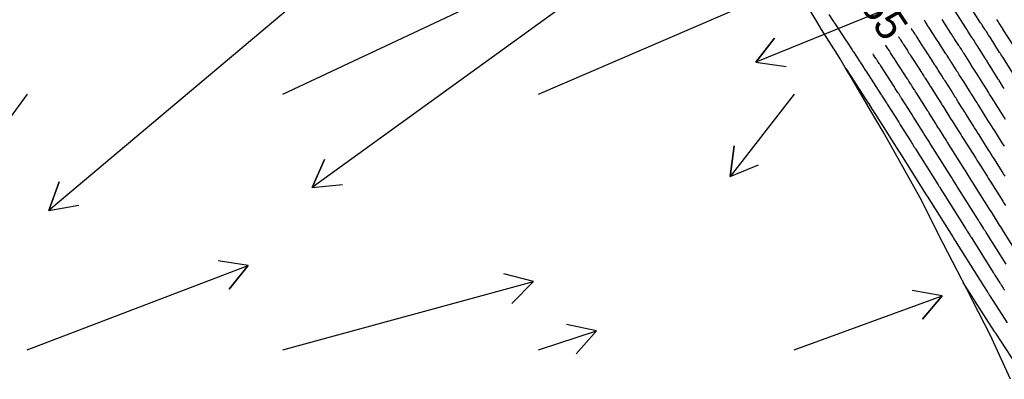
# Model space of a CAD drawing. Extents: x 954385 to 988206, y 1868364 to 1924553.
# Drawn here: x 955805.6 to 955998.2, y 1922613.1 to 1922683.5 of the extents above; entities that cross this region are included whole.
import ezdxf

# ---------------------------------------------------------------- set-up
doc = ezdxf.new("R2010")
doc.units = 0
for name, color, linetype in [('Ex_Contour Labels', 7, 'Continuous'), ('Ex_Major Contours', 7, 'Continuous'), ('Ex_Minor Contours', 7, 'Continuous'), ('Perimeter', 7, 'Continuous'), ('Slopes', 7, 'Continuous')]:
    doc.layers.add(name, color=color, linetype=linetype)

msp = doc.modelspace()

# ---------------------------------------------------------------- linework, layer by layer
at = {"layer": 'Ex_Major Contours'}
for points in [[(955999.89, 1922673.04), (955998.05, 1922675.97), (955998.05, 1922675.97), (955997.61, 1922676.66), (955997.54, 1922676.77), (955997.47, 1922676.89), (955997.4, 1922677), (955997.32, 1922677.12), (955995.44, 1922680.08), (955995.42, 1922680.12), (955995.4, 1922680.15), (955995.38, 1922680.19), (955995.35, 1922680.22), (955995.24, 1922680.4), (955995.17, 1922680.51), (955994.74, 1922681.18), (955994.66, 1922681.3), (955994.58, 1922681.43), (955994.5, 1922681.55), (955994.42, 1922681.67), (955994, 1922682.34), (955993.9, 1922682.49), (955993.8, 1922682.64), (955993.7, 1922682.79), (955993.6, 1922682.94), (955991.13, 1922686.79)], [(955977.54, 1922680.17), (955977.55, 1922680.15), (955977.59, 1922680.09), (955977.63, 1922680.04), (955977.77, 1922679.82), (955977.84, 1922679.71), (955977.91, 1922679.6), (955978.24, 1922679.09), (955978.31, 1922678.98), (955978.38, 1922678.88), (955978.45, 1922678.78), (955978.51, 1922678.67), (955979.29, 1922677.47), (955979.44, 1922677.23), (955979.59, 1922677), (955979.74, 1922676.76), (955979.9, 1922676.53), (955981.76, 1922673.63), (955981.8, 1922673.58), (955981.84, 1922673.52), (955981.87, 1922673.47), (955981.91, 1922673.41), (955982.09, 1922673.13), (955982.16, 1922673.02), (955982.19, 1922672.96), (955982.51, 1922672.47), (955982.57, 1922672.37), (955982.64, 1922672.27), (955982.7, 1922672.17), (955982.77, 1922672.06), (955983.34, 1922671.16), (955983.46, 1922670.97), (955983.58, 1922670.79), (955983.69, 1922670.6), (955983.81, 1922670.42), (955985.26, 1922668.14), (955985.26, 1922668.14), (955985.93, 1922667.06), (955986.05, 1922666.88), (955986.16, 1922666.71), (955986.27, 1922666.53), (955986.38, 1922666.35), (955987.4, 1922664.74), (955987.6, 1922664.41), (955987.81, 1922664.08), (955988.01, 1922663.76), (955988.22, 1922663.43), (955989.24, 1922661.81), (955989.48, 1922661.43), (955989.72, 1922661.05), (955989.96, 1922660.67), (955990.2, 1922660.29), (955992.64, 1922656.4), (955992.89, 1922656.01), (955993.13, 1922655.62), (955993.38, 1922655.23), (955993.63, 1922654.84), (955994.61, 1922653.27), (955994.86, 1922652.88), (955995.1, 1922652.49), (955995.35, 1922652.1), (955995.59, 1922651.71), (955997.94, 1922647.98), (955998.2, 1922647.57), (955998.46, 1922647.16)], [(956001.61, 1922614.48), (955996.55, 1922622.15), (955996.41, 1922622.37), (955996.39, 1922622.4), (955996.37, 1922622.43), (955996.35, 1922622.46), (955996.33, 1922622.49), (955992.46, 1922628.53), (955992.41, 1922628.6), (955992.4, 1922628.62), (955990.99, 1922630.86), (955990.21, 1922632.1)]]:
    msp.add_lwpolyline(points, dxfattribs=at)
at = {"layer": 'Ex_Minor Contours'}
for points in [[(955998.24, 1922670.04), (955998.04, 1922670.35), (955997.85, 1922670.66), (955997.45, 1922671.28), (955997.36, 1922671.44), (955997.26, 1922671.6), (955997.16, 1922671.75), (955997.06, 1922671.91), (955995.49, 1922674.4), (955995.49, 1922674.4), (955994.89, 1922675.35), (955994.79, 1922675.51), (955994.69, 1922675.67), (955994.59, 1922675.83), (955994.49, 1922675.98), (955992.91, 1922678.48), (955992.88, 1922678.53), (955992.85, 1922678.58), (955992.82, 1922678.62), (955992.79, 1922678.67), (955992.63, 1922678.91), (955992.54, 1922679.06), (955992.18, 1922679.62), (955992.1, 1922679.73), (955992.03, 1922679.84), (955991.96, 1922679.95), (955991.89, 1922680.06), (955991.23, 1922681.1), (955991.09, 1922681.3), (955990.96, 1922681.51), (955990.82, 1922681.72), (955990.69, 1922681.93), (955988.6, 1922685.16)], [(955963.93, 1922684.51), (955964.79, 1922683.21), (955964.82, 1922683.17), (955964.84, 1922683.13), (955964.87, 1922683.09), (955964.89, 1922683.05), (955965, 1922682.9), (955965.05, 1922682.82), (955965.1, 1922682.75), (955967.29, 1922679.4), (955967.32, 1922679.37), (955967.35, 1922679.32), (955967.35, 1922679.31), (955968.45, 1922677.64), (955968.5, 1922677.56), (955968.57, 1922677.46), (955968.6, 1922677.42), (955968.61, 1922677.4), (955968.68, 1922677.28), (955968.73, 1922677.21), (955969.92, 1922675.38), (955969.96, 1922675.32), (955970.03, 1922675.21), (955970.68, 1922674.21), (955970.72, 1922674.15), (955970.76, 1922674.09), (955970.8, 1922674.03), (955970.84, 1922673.97), (955971.03, 1922673.67), (955971.11, 1922673.55), (955971.15, 1922673.49), (955974.17, 1922668.81), (955974.2, 1922668.76), (955974.28, 1922668.63), (955974.92, 1922667.64), (955974.95, 1922667.59), (955974.98, 1922667.53), (955975.02, 1922667.48), (955975.05, 1922667.43), (955975.18, 1922667.23), (955975.24, 1922667.13), (955975.31, 1922667.02), (955977.58, 1922663.44), (955977.8, 1922663.09), (955977.9, 1922662.94), (955979.99, 1922659.61), (955980.13, 1922659.39), (955980.27, 1922659.16), (955980.56, 1922658.71), (955980.63, 1922658.6), (955980.7, 1922658.49), (955980.77, 1922658.38), (955980.84, 1922658.27), (955985.3, 1922651.18), (955985.38, 1922651.05), (955985.46, 1922650.92), (955985.54, 1922650.8), (955985.62, 1922650.67), (955986.01, 1922650.04), (955986.25, 1922649.66), (955990.59, 1922642.76), (955990.69, 1922642.61), (955990.78, 1922642.46), (955990.88, 1922642.31), (955990.97, 1922642.16), (955991.35, 1922641.55), (955991.45, 1922641.4), (955991.54, 1922641.25), (955991.64, 1922641.1), (955991.73, 1922640.95), (955996.05, 1922634.08), (955996.17, 1922633.9), (955996.31, 1922633.67), (955996.4, 1922633.53), (955997.36, 1922632), (955997.44, 1922631.87), (955997.53, 1922631.74), (955997.61, 1922631.61), (955997.69, 1922631.48), (955998.03, 1922630.96), (955998.11, 1922630.83), (955998.2, 1922630.7), (955998.28, 1922630.57)], [(955998.25, 1922658.75), (955997.94, 1922659.25), (955997.62, 1922659.75), (955996.37, 1922661.75), (955996.05, 1922662.25), (955995.74, 1922662.75), (955995.42, 1922663.25), (955995.11, 1922663.75), (955993.23, 1922666.73), (955993.08, 1922666.97), (955992.93, 1922667.22), (955992.77, 1922667.46), (955992.62, 1922667.7), (955992.01, 1922668.67), (955991.86, 1922668.91), (955991.71, 1922669.15), (955991.56, 1922669.39), (955991.4, 1922669.63), (955990.37, 1922671.27), (955990.37, 1922671.27), (955989.44, 1922672.74), (955989.29, 1922672.98), (955989.13, 1922673.23), (955988.98, 1922673.47), (955988.82, 1922673.72), (955987.84, 1922675.27), (955987.79, 1922675.35), (955987.74, 1922675.42), (955987.7, 1922675.5), (955987.65, 1922675.57), (955987.46, 1922675.87), (955987.36, 1922676.02), (955987.27, 1922676.17), (955987.04, 1922676.52), (955986.99, 1922676.6), (955986.93, 1922676.68), (955986.88, 1922676.77), (955986.83, 1922676.85), (955985.69, 1922678.61), (955985.48, 1922678.93), (955985.28, 1922679.25), (955985.07, 1922679.58), (955984.86, 1922679.9), (955983.56, 1922681.92), (955983.51, 1922681.99), (955983.46, 1922682.07), (955983.41, 1922682.15), (955983.36, 1922682.22), (955983.16, 1922682.53), (955983.11, 1922682.61), (955983.06, 1922682.68), (955983.01, 1922682.76), (955982.96, 1922682.84), (955982.74, 1922683.18), (955982.68, 1922683.27), (955982.63, 1922683.35), (955982.58, 1922683.43), (955982.55, 1922683.46)], [(955998.49, 1922664.01), (955998.23, 1922664.42), (955995.74, 1922668.38), (955995.61, 1922668.58), (955995.49, 1922668.78), (955995.36, 1922668.98), (955995.23, 1922669.18), (955994.73, 1922669.98), (955994.61, 1922670.17), (955994.48, 1922670.37), (955994.36, 1922670.57), (955994.23, 1922670.77), (955992.93, 1922672.84), (955992.93, 1922672.84), (955992.17, 1922674.04), (955992.04, 1922674.25), (955991.91, 1922674.45), (955991.78, 1922674.65), (955991.66, 1922674.85), (955990.37, 1922676.88), (955990.33, 1922676.94), (955990.3, 1922677), (955990.26, 1922677.06), (955990.22, 1922677.12), (955990.06, 1922677.37), (955989.98, 1922677.49), (955989.9, 1922677.61), (955989.61, 1922678.07), (955989.55, 1922678.17), (955989.48, 1922678.26), (955989.42, 1922678.36), (955989.36, 1922678.46), (955988.46, 1922679.85), (955988.29, 1922680.12), (955988.12, 1922680.38), (955987.95, 1922680.65), (955987.77, 1922680.91), (955986.08, 1922683.54)], [(956000.16, 1922678.25), (955997.98, 1922681.69), (955997.95, 1922681.73), (955997.92, 1922681.78), (955997.82, 1922681.93), (955997.81, 1922681.95), (955997.26, 1922682.82), (955997.19, 1922682.91), (955997.13, 1922683.01), (955997.07, 1922683.1), (955997.01, 1922683.2), (955996.76, 1922683.58)], [(955998.41, 1922652.87), (955998.11, 1922653.35), (955997.8, 1922653.83), (955997.5, 1922654.31), (955996.3, 1922656.23), (955995.99, 1922656.71), (955995.69, 1922657.19), (955995.39, 1922657.67), (955995.09, 1922658.14), (955993.32, 1922660.96), (955993.02, 1922661.43), (955992.73, 1922661.9), (955992.43, 1922662.37), (955992.14, 1922662.84), (955990.73, 1922665.08), (955990.55, 1922665.37), (955990.37, 1922665.65), (955990.19, 1922665.93), (955990.01, 1922666.22), (955989.21, 1922667.48), (955989.07, 1922667.71), (955988.93, 1922667.93), (955988.79, 1922668.15), (955988.65, 1922668.37), (955987.82, 1922669.7), (955987.82, 1922669.71), (955986.65, 1922671.55), (955986.5, 1922671.78), (955986.36, 1922672.01), (955986.21, 1922672.24), (955986.06, 1922672.47), (955985.3, 1922673.67), (955985.25, 1922673.76), (955985.19, 1922673.84), (955985.14, 1922673.93), (955985.08, 1922674.02), (955984.83, 1922674.41), (955984.74, 1922674.55), (955984.65, 1922674.68), (955984.47, 1922674.96), (955984.43, 1922675.03), (955984.38, 1922675.1), (955984.34, 1922675.17), (955984.3, 1922675.24), (955982.81, 1922677.54), (955982.62, 1922677.83), (955982.43, 1922678.13), (955982.24, 1922678.42), (955982.05, 1922678.71), (955981.04, 1922680.3), (955980.98, 1922680.39), (955980.92, 1922680.48), (955980.86, 1922680.57), (955980.8, 1922680.66), (955980.54, 1922681.06), (955980.5, 1922681.13), (955980.45, 1922681.19), (955980.41, 1922681.26), (955980.36, 1922681.33), (955980.18, 1922681.61), (955980.14, 1922681.68), (955980.09, 1922681.75), (955980.05, 1922681.82)], [(956001.11, 1922637.31), (955997.93, 1922642.36), (955997.73, 1922642.68), (955997.53, 1922643), (955997.32, 1922643.33), (955997.12, 1922643.65), (955996.31, 1922644.94), (955996.1, 1922645.27), (955995.9, 1922645.59), (955995.7, 1922645.91), (955995.49, 1922646.24), (955992.48, 1922651.03), (955992.29, 1922651.33), (955992.1, 1922651.63), (955991.91, 1922651.93), (955991.72, 1922652.24), (955990.96, 1922653.45), (955990.76, 1922653.75), (955990.57, 1922654.05), (955990.38, 1922654.36), (955990.19, 1922654.66), (955987.08, 1922659.61), (955986.9, 1922659.9), (955986.71, 1922660.19), (955986.53, 1922660.48), (955986.35, 1922660.78), (955985.62, 1922661.94), (955985.43, 1922662.23), (955985.25, 1922662.52), (955985.07, 1922662.81), (955984.88, 1922663.1), (955983.56, 1922665.21), (955983.47, 1922665.35), (955983.38, 1922665.48), (955983.3, 1922665.62), (955983.21, 1922665.76), (955982.7, 1922666.57), (955982.7, 1922666.57), (955980.98, 1922669.29), (955980.89, 1922669.43), (955980.8, 1922669.57), (955980.71, 1922669.71), (955980.62, 1922669.85), (955980.23, 1922670.46), (955980.16, 1922670.58), (955980.09, 1922670.69), (955980.01, 1922670.8), (955979.94, 1922670.92), (955979.56, 1922671.52), (955979.48, 1922671.64), (955979.34, 1922671.86), (955979.31, 1922671.9), (955979.29, 1922671.94), (955979.26, 1922671.98), (955979.23, 1922672.02), (955976.98, 1922675.52), (955976.86, 1922675.69), (955976.75, 1922675.87), (955976.64, 1922676.05), (955976.52, 1922676.22), (955975.99, 1922677.05), (955975.91, 1922677.17), (955975.84, 1922677.28), (955975.76, 1922677.4), (955975.69, 1922677.52), (955975.29, 1922678.13), (955975.23, 1922678.22), (955975.18, 1922678.3), (955975.07, 1922678.47), (955975.04, 1922678.51), (955975.04, 1922678.52)], [(955998.58, 1922635.7), (955994.83, 1922641.65), (955994.68, 1922641.89), (955994.53, 1922642.13), (955994.39, 1922642.36), (955994.24, 1922642.6), (955993.64, 1922643.55), (955993.49, 1922643.79), (955993.34, 1922644.02), (955993.19, 1922644.26), (955993.04, 1922644.5), (955989.37, 1922650.34), (955989.1, 1922650.77), (955988.83, 1922651.2), (955988.29, 1922652.06), (955988.15, 1922652.27), (955988.02, 1922652.49), (955987.88, 1922652.7), (955987.75, 1922652.92), (955983.96, 1922658.94), (955983.83, 1922659.14), (955983.7, 1922659.34), (955983.58, 1922659.54), (955983.45, 1922659.74), (955982.94, 1922660.55), (955982.82, 1922660.75), (955982.69, 1922660.95), (955982.56, 1922661.15), (955982.44, 1922661.36), (955980.73, 1922664.07), (955980.61, 1922664.26), (955980.49, 1922664.45), (955980.14, 1922665.01), (955978.14, 1922668.15), (955978.08, 1922668.25), (955978.02, 1922668.35), (955977.96, 1922668.44), (955977.9, 1922668.54), (955977.66, 1922668.92), (955977.6, 1922669.02), (955977.54, 1922669.11), (955977.47, 1922669.21), (955977.41, 1922669.3), (955976.92, 1922670.07), (955976.85, 1922670.19), (955976.77, 1922670.3), (955976.74, 1922670.36), (955976.7, 1922670.42), (955974.06, 1922674.5), (955973.99, 1922674.62), (955973.91, 1922674.74), (955973.83, 1922674.86), (955973.76, 1922674.98), (955973.45, 1922675.45), (955973.37, 1922675.57), (955973.3, 1922675.69), (955973.22, 1922675.81), (955973.14, 1922675.92), (955972.66, 1922676.67), (955972.6, 1922676.76), (955972.53, 1922676.87)], [(955967.22, 1922674.02), (955967.4, 1922673.75), (955968.22, 1922672.5), (955968.23, 1922672.48), (955971.63, 1922667.2), (955971.65, 1922667.18), (955972.42, 1922665.97), (955972.44, 1922665.94), (955972.47, 1922665.89), (955975.02, 1922661.88), (955975.07, 1922661.8), (955977.54, 1922657.87), (955977.69, 1922657.64), (955977.72, 1922657.59), (955982.85, 1922649.43), (955982.94, 1922649.28), (955983.14, 1922648.98), (955988.14, 1922641.02), (955988.22, 1922640.89), (955988.3, 1922640.76), (955988.51, 1922640.44), (955988.63, 1922640.25), (955993.52, 1922632.47), (955993.68, 1922632.22), (955993.7, 1922632.19), (955994.88, 1922630.31), (955994.92, 1922630.24), (955994.97, 1922630.18), (955995.01, 1922630.11), (955995.06, 1922630.04), (955995.28, 1922629.69), (955995.37, 1922629.55), (955995.41, 1922629.48), (955998.79, 1922624.21)]]:
    msp.add_lwpolyline(points, dxfattribs=at)
at = {"layer": 'Perimeter'}
msp.add_lwpolyline([(955999.44, 1922613.15), (955995.46, 1922621.87), (955992.08, 1922628.41), (955990.88, 1922630.79), (955986.31, 1922639.72), (955981.79, 1922648.68), (955976.92, 1922657.42), (955974.57, 1922661.6), (955972.06, 1922665.73), (955971.32, 1922667), (955968.15, 1922672.45), (955967.39, 1922673.74), (955966.13, 1922675.88), (955964.93, 1922677.77), (955964.88, 1922677.85), (955962.49, 1922681.62), (955961.54, 1922683.19), (955958.28, 1922688.59)], dxfattribs=at)
at = {"layer": 'Slopes'}
for points in [[(955957.13, 1922768.93), (955811.32, 1922646.18), (955813.37, 1922651.82), (955811.32, 1922646.18), (955817.23, 1922647.23)], [(955957.13, 1922718.93), (955862.85, 1922650.69), (955865.3, 1922656.16), (955862.85, 1922650.69), (955868.82, 1922651.3)], [(956057.13, 1922718.93), (955949.63, 1922675.19), (955953.31, 1922679.92), (955949.63, 1922675.19), (955955.57, 1922674.36)], [(955907.13, 1922668.93), (955967.56, 1922695.06), (955963.98, 1922690.24), (955967.56, 1922695.06), (955961.6, 1922695.75)], [(955857.13, 1922668.93), (955903.92, 1922691.01), (955900.5, 1922686.08), (955903.92, 1922691.01), (955897.94, 1922691.5)], [(955807.13, 1922668.93), (955777.69, 1922628.67), (955778.33, 1922634.64), (955777.69, 1922628.67), (955783.18, 1922631.09)], [(955957.13, 1922668.93), (955944.6, 1922652.86), (955945.43, 1922658.81), (955944.6, 1922652.86), (955950.16, 1922655.12)], [(955807.13, 1922618.93), (955850.37, 1922635.41), (955846.59, 1922630.76), (955850.37, 1922635.41), (955844.45, 1922636.36)], [(955857.13, 1922618.93), (955906.14, 1922632.26), (955901.92, 1922628), (955906.14, 1922632.26), (955900.34, 1922633.79)], [(955957.13, 1922618.93), (955986.11, 1922629.5), (955982.26, 1922624.9), (955986.11, 1922629.5), (955980.2, 1922630.54)], [(955907.13, 1922618.93), (955918.49, 1922622.62), (955914.48, 1922618.16), (955918.49, 1922622.62), (955912.62, 1922623.86)]]:
    msp.add_lwpolyline(points, dxfattribs=at)

# ---------------------------------------------------------------- texts
at = {"layer": 'Ex_Contour Labels'}
msp.add_text('555', height=6, rotation=303.3507, dxfattribs=at).set_placement((955967.38, 1922690.15))

doc.saveas('drawing.dxf')
